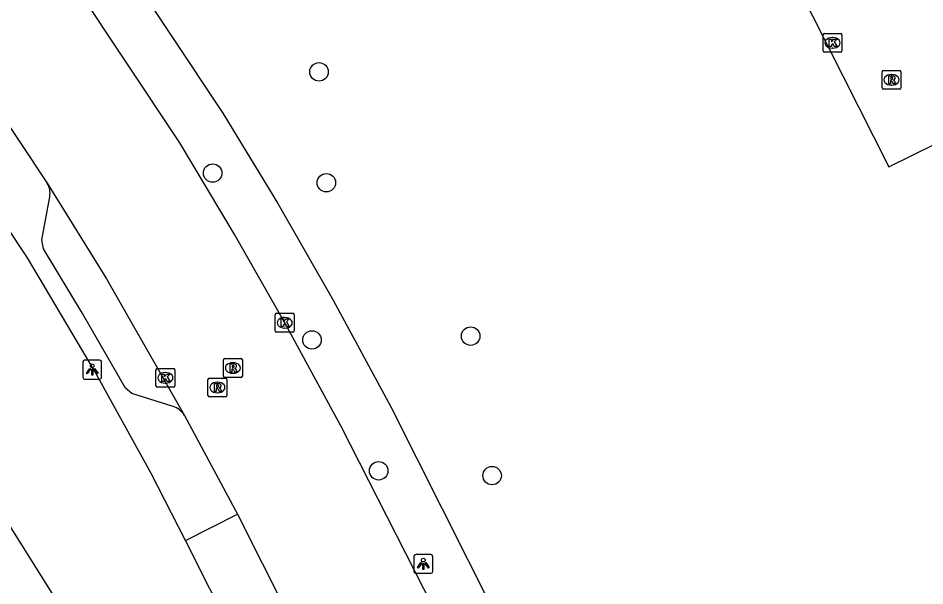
# Model space of a CAD drawing. Extents: x 158461 to 159795, y 387220 to 388672.
# Drawn here: x 158902.9 to 158950.89, y 387648.64 to 387678.72 of the extents above; entities that cross this region are included whole.
import ezdxf

# ---------------------------------------------------------------- set-up
doc = ezdxf.new("R2010")
doc.units = 0
for name, color, linetype in [('IMGEO_Boom', 7, 'Continuous'), ('IMGEO_Kolk', 7, 'Continuous'), ('IMGEO_Lichtpunt', 7, 'Continuous'), ('IMGEO_Pand', 7, 'Continuous'), ('IMGEO_Rijbaan_lokaal_gesloten', 7, 'Continuous'), ('IMGEO_Rijbaan_lokaal_open', 7, 'Continuous'), ('IMGEO_Rioolput', 7, 'Continuous'), ('IMGEO_Voetpad_open', 7, 'Continuous')]:
    doc.layers.add(name, color=color, linetype=linetype)

msp = doc.modelspace()

# ---------------------------------------------------------------- linework, layer by layer
at = {"layer": 'IMGEO_Boom'}
for centre in [(158918.827, 387675.869), (158913.196, 387670.506), (158919.214, 387669.995), (158926.848, 387661.869), (158918.453, 387661.67), (158921.984, 387654.736), (158927.986, 387654.482)]:
    msp.add_circle(centre, 0.489, dxfattribs=at)
at = {"layer": 'IMGEO_Kolk'}
for p, q in [((158945.499, 387676.979), (158945.499, 387677.831)), ((158945.574, 387677.905), (158946.426, 387677.905)), ((158945.987, 387677.685), (158946.012, 387677.685)), ((158946.5, 387677.831), (158946.5, 387676.979)), ((158946.426, 387676.905), (158945.574, 387676.905)), ((158946.01, 387677.125), (158945.985, 387677.125)), ((158916.508, 387662.152), (158916.508, 387663.004)), ((158916.583, 387663.078), (158917.435, 387663.078)), ((158916.996, 387662.858), (158917.021, 387662.858)), ((158917.509, 387663.004), (158917.509, 387662.152)), ((158917.435, 387662.078), (158916.583, 387662.078)), ((158917.019, 387662.298), (158916.994, 387662.298)), ((158910.195, 387659.233), (158910.195, 387660.085)), ((158910.27, 387660.159), (158911.122, 387660.159)), ((158910.683, 387659.939), (158910.708, 387659.939)), ((158911.196, 387660.085), (158911.196, 387659.233)), ((158911.122, 387659.159), (158910.27, 387659.159)), ((158910.706, 387659.379), (158910.681, 387659.379))]:
    msp.add_line(p, q, dxfattribs=at)
for points in [[(158945.499, 387676.979), (158945.499, 387677.831)], [(158945.574, 387677.905), (158946.426, 387677.905)], [(158946.5, 387677.831), (158946.5, 387676.979)], [(158945.82, 387677.605), (158945.943, 387677.605), (158945.943, 387677.454), (158946.073, 387677.605), (158946.237, 387677.605), (158946.091, 387677.454), (158946.244, 387677.205), (158946.092, 387677.205), (158946.007, 387677.369), (158945.943, 387677.302), (158945.943, 387677.205), (158945.82, 387677.205), (158945.82, 387677.605)], [(158946.426, 387676.905), (158945.574, 387676.905)], [(158916.508, 387662.152), (158916.508, 387663.004)], [(158916.583, 387663.078), (158917.435, 387663.078)], [(158917.509, 387663.004), (158917.509, 387662.152)], [(158916.829, 387662.778), (158916.952, 387662.778), (158916.952, 387662.627), (158917.082, 387662.778), (158917.246, 387662.778), (158917.1, 387662.627), (158917.253, 387662.378), (158917.101, 387662.378), (158917.016, 387662.542), (158916.952, 387662.475), (158916.952, 387662.378), (158916.829, 387662.378), (158916.829, 387662.778)], [(158917.435, 387662.078), (158916.583, 387662.078)], [(158910.195, 387659.233), (158910.195, 387660.085)], [(158910.27, 387660.159), (158911.122, 387660.159)], [(158911.196, 387660.085), (158911.196, 387659.233)], [(158910.516, 387659.859), (158910.639, 387659.859), (158910.639, 387659.708), (158910.769, 387659.859), (158910.933, 387659.859), (158910.787, 387659.708), (158910.94, 387659.459), (158910.788, 387659.459), (158910.703, 387659.623), (158910.639, 387659.556), (158910.639, 387659.459), (158910.516, 387659.459), (158910.516, 387659.859)], [(158911.122, 387659.159), (158910.27, 387659.159)]]:
    msp.add_lwpolyline(points, dxfattribs=at)
for centre, start, end in [((158945.576, 387677.829), 91.552, 178.448), ((158945.576, 387677.829), 91.552, 178.448), ((158946.424, 387677.829), 1.552, 88.448), ((158946.424, 387677.829), 1.552, 88.448), ((158945.576, 387676.981), 181.552, 268.448), ((158945.576, 387676.981), 181.552, 268.448), ((158946.424, 387676.981), 271.552, 358.448), ((158946.424, 387676.981), 271.552, 358.448), ((158916.585, 387663.002), 91.552, 178.448), ((158916.585, 387663.002), 91.552, 178.448), ((158917.433, 387663.002), 1.552, 88.448), ((158917.433, 387663.002), 1.552, 88.448), ((158916.585, 387662.154), 181.552, 268.448), ((158916.585, 387662.154), 181.552, 268.448), ((158917.433, 387662.154), 271.552, 358.448), ((158917.433, 387662.154), 271.552, 358.448), ((158910.272, 387660.083), 91.552, 178.448), ((158910.272, 387660.083), 91.552, 178.448), ((158911.12, 387660.083), 1.552, 88.448), ((158911.12, 387660.083), 1.552, 88.448), ((158910.272, 387659.235), 181.552, 268.448), ((158910.272, 387659.235), 181.552, 268.448), ((158911.12, 387659.235), 271.552, 358.448), ((158911.12, 387659.235), 271.552, 358.448)]:
    msp.add_arc(centre, 0.0765, start, end, dxfattribs=at)
for centre, major_axis, ratio, start_param, end_param in [((158945.986, 387677.405), (-0.387, 0.002), 0.722429, 4.712389, 7.853982), ((158946.011, 387677.405), (-0.39, 0.002), 0.717154, 1.570796, 4.712389), ((158916.995, 387662.578), (-0.387, 0.002), 0.722429, 4.712389, 7.853982), ((158917.02, 387662.578), (-0.39, 0.002), 0.717154, 1.570796, 4.712389), ((158910.682, 387659.659), (-0.387, 0.002), 0.722429, 4.712389, 7.853982), ((158910.707, 387659.659), (-0.39, 0.002), 0.717154, 1.570796, 4.712389)]:
    msp.add_ellipse(centre, major_axis=major_axis, ratio=ratio, start_param=start_param, end_param=end_param, dxfattribs=at)
at = {"layer": 'IMGEO_Lichtpunt'}
for p, q in [((158906.327, 387660.5), (158906.327, 387659.693)), ((158906.327, 387660.5), (158906.327, 387659.693)), ((158907.229, 387660.595), (158906.421, 387660.595)), ((158907.229, 387660.595), (158906.421, 387660.595)), ((158907.323, 387659.693), (158907.323, 387660.5)), ((158907.323, 387659.693), (158907.323, 387660.5)), ((158906.421, 387659.599), (158907.229, 387659.599)), ((158906.421, 387659.599), (158907.229, 387659.599)), ((158923.846, 387650.209), (158923.846, 387649.402)), ((158923.846, 387650.209), (158923.846, 387649.402)), ((158924.748, 387650.304), (158923.94, 387650.304)), ((158924.748, 387650.304), (158923.94, 387650.304)), ((158924.842, 387649.402), (158924.842, 387650.209)), ((158924.842, 387649.402), (158924.842, 387650.209)), ((158923.94, 387649.308), (158924.748, 387649.308)), ((158923.94, 387649.308), (158924.748, 387649.308))]:
    msp.add_line(p, q, dxfattribs=at)
for points in [[(158906.701, 387660.164), (158906.74, 387660.136), (158906.552, 387659.874), (158906.514, 387659.901), (158906.701, 387660.164)], [(158906.803, 387660.116), (158906.85, 387660.116), (158906.85, 387659.794), (158906.803, 387659.794), (158906.803, 387660.116)], [(158906.913, 387660.136), (158906.951, 387660.163), (158907.138, 387659.901), (158907.099, 387659.873), (158906.913, 387660.136)], [(158924.22, 387649.873), (158924.259, 387649.845), (158924.071, 387649.583), (158924.033, 387649.61), (158924.22, 387649.873)], [(158924.432, 387649.845), (158924.47, 387649.872), (158924.657, 387649.61), (158924.618, 387649.582), (158924.432, 387649.845)], [(158924.322, 387649.825), (158924.369, 387649.825), (158924.369, 387649.503), (158924.322, 387649.503), (158924.322, 387649.825)]]:
    msp.add_lwpolyline(points, dxfattribs=at)
for centre in [(158906.826, 387660.298), (158924.345, 387650.007)]:
    msp.add_circle(centre, 0.0994, dxfattribs=at)
for centre, start, end in [((158906.421, 387660.5), 90, 180), ((158906.421, 387660.5), 90, 180), ((158907.229, 387660.5), 0, 90), ((158907.229, 387660.5), 0, 90), ((158906.421, 387659.693), 180, 270), ((158906.421, 387659.693), 180, 270), ((158907.229, 387659.693), 270, 0), ((158907.229, 387659.693), 270, 360), ((158923.94, 387650.209), 90, 180), ((158923.94, 387650.209), 90, 180), ((158924.748, 387650.209), 0, 90), ((158924.748, 387650.209), 0, 90), ((158923.94, 387649.402), 180, 270), ((158923.94, 387649.402), 180, 270), ((158924.748, 387649.402), 270, 0), ((158924.748, 387649.402), 270, 360)]:
    msp.add_arc(centre, 0.0946, start, end, dxfattribs=at)
at = {"layer": 'IMGEO_Pand'}
msp.add_lwpolyline([(158883.635, 387620.442), (158869.854, 387642.432), (158867.642, 387645.962), (158864.987, 387650.199), (158869.238, 387652.895), (158867.621, 387655.417), (158878.047, 387661.941), (158877.239, 387663.227), (158877.512, 387663.377), (158878.323, 387662.112), (158883.343, 387665.253), (158888.459, 387668.453), (158894.225, 387667.08), (158896.065, 387664.099), (158895.119, 387663.494), (158908.535, 387642.117), (158904.295, 387639.469), (158885.82, 387627.929), (158888.801, 387623.081)], dxfattribs=at)
at = {"layer": 'IMGEO_Rijbaan_lokaal_gesloten'}
for points in [[(158944.884, 387607.596), (158927.789, 387641.751), (158919.992, 387657.088), (158917.009, 387662.578), (158914.339, 387667.291), (158911.457, 387672.114), (158905.886, 387680.514)], [(158901.529, 387674.337), (158904.447, 387669.973)], [(158904.447, 387669.973), (158907.576, 387664.901), (158911.705, 387657.663)], [(158911.705, 387657.663), (158914.511, 387652.445)], [(158914.511, 387652.445), (158919.71, 387642.093)]]:
    msp.add_lwpolyline(points, dxfattribs=at)
at = {"layer": 'IMGEO_Rijbaan_lokaal_open'}
msp.add_lwpolyline([(158932.006, 387704.453), (158948.984, 387670.834), (158958.754, 387675.659)], dxfattribs=at)
at = {"layer": 'IMGEO_Rioolput'}
for p, q in [((158948.619, 387675.022), (158948.619, 387675.874)), ((158948.694, 387675.948), (158949.546, 387675.948)), ((158949.62, 387675.874), (158949.62, 387675.022)), ((158949.107, 387675.728), (158949.132, 387675.728)), ((158949.546, 387674.948), (158948.694, 387674.948)), ((158949.13, 387675.168), (158949.105, 387675.168)), ((158913.768, 387659.757), (158913.768, 387660.609)), ((158913.843, 387660.683), (158914.695, 387660.683)), ((158914.256, 387660.463), (158914.281, 387660.463)), ((158914.769, 387660.609), (158914.769, 387659.757)), ((158912.947, 387658.725), (158912.947, 387659.577)), ((158913.022, 387659.651), (158913.874, 387659.651)), ((158913.435, 387659.431), (158913.46, 387659.431)), ((158914.695, 387659.683), (158913.843, 387659.683)), ((158913.948, 387659.577), (158913.948, 387658.725)), ((158914.279, 387659.903), (158914.254, 387659.903)), ((158913.874, 387658.651), (158913.022, 387658.651)), ((158913.458, 387658.871), (158913.433, 387658.871))]:
    msp.add_line(p, q, dxfattribs=at)
for points in [[(158948.619, 387675.022), (158948.619, 387675.874)], [(158948.694, 387675.948), (158949.546, 387675.948)], [(158949.62, 387675.874), (158949.62, 387675.022)], [(158949.208, 387675.646), (158948.956, 387675.648), (158948.956, 387675.248)], [(158948.956, 387675.248), (158949.08, 387675.248), (158949.08, 387675.41), (158949.091, 387675.41)], [(158949.134, 387675.567), (158949.08, 387675.567), (158949.08, 387675.486)], [(158949.08, 387675.486), (158949.132, 387675.486)], [(158949.138, 387675.381), (158949.209, 387675.248), (158949.349, 387675.248), (158949.284, 387675.374)], [(158949.546, 387674.948), (158948.694, 387674.948)], [(158913.768, 387659.757), (158913.768, 387660.609)], [(158913.843, 387660.683), (158914.695, 387660.683)], [(158914.769, 387660.609), (158914.769, 387659.757)], [(158914.357, 387660.381), (158914.105, 387660.383), (158914.105, 387659.983)], [(158914.105, 387659.983), (158914.229, 387659.983), (158914.229, 387660.145), (158914.24, 387660.145)], [(158914.283, 387660.302), (158914.229, 387660.302), (158914.229, 387660.221)], [(158914.229, 387660.221), (158914.281, 387660.221)], [(158914.287, 387660.116), (158914.358, 387659.983), (158914.498, 387659.983), (158914.433, 387660.109)], [(158912.947, 387658.725), (158912.947, 387659.577)], [(158913.022, 387659.651), (158913.874, 387659.651)], [(158914.695, 387659.683), (158913.843, 387659.683)], [(158913.948, 387659.577), (158913.948, 387658.725)], [(158913.536, 387659.349), (158913.284, 387659.351), (158913.284, 387658.951)], [(158913.284, 387658.951), (158913.408, 387658.951), (158913.408, 387659.113), (158913.419, 387659.113)], [(158913.462, 387659.27), (158913.408, 387659.27), (158913.408, 387659.189)], [(158913.408, 387659.189), (158913.46, 387659.189)], [(158913.466, 387659.084), (158913.537, 387658.951), (158913.677, 387658.951), (158913.612, 387659.077)], [(158913.874, 387658.651), (158913.022, 387658.651)]]:
    msp.add_lwpolyline(points, dxfattribs=at)
for centre, radius, start, end in [((158948.696, 387675.872), 0.0765, 91.552, 178.448), ((158948.696, 387675.872), 0.0765, 91.552, 178.448), ((158949.544, 387675.872), 0.0765, 1.552, 88.448), ((158949.544, 387675.872), 0.0765, 1.552, 88.448), ((158949.09, 387675.357), 0.0533, 26.0293, 88.6989), ((158949.116, 387675.675), 0.19, 274.7715, 282.9687), ((158949.14, 387675.471), 0.0964, 77.0061, 93.1865), ((158949.154, 387675.528), 0.0378, 276.6634, 79.6772), ((158949.207, 387675.536), 0.109, 350.3612, 89.416), ((158949.205, 387675.536), 0.112, 277.5842, 350.9817), ((158949.189, 387675.321), 0.108, 29.5134, 73.7905), ((158948.696, 387675.024), 0.0765, 181.552, 268.448), ((158948.696, 387675.024), 0.0765, 181.552, 268.448), ((158949.544, 387675.024), 0.0765, 271.552, 358.448), ((158949.544, 387675.024), 0.0765, 271.552, 358.448), ((158913.845, 387660.607), 0.0765, 91.552, 178.448), ((158913.845, 387660.607), 0.0765, 91.552, 178.448), ((158914.693, 387660.607), 0.0765, 1.552, 88.448), ((158914.693, 387660.607), 0.0765, 1.552, 88.448), ((158914.239, 387660.092), 0.0533, 26.0293, 88.6989), ((158914.265, 387660.41), 0.19, 274.7715, 282.9687), ((158914.289, 387660.206), 0.0964, 77.0061, 93.1865), ((158914.303, 387660.263), 0.0378, 276.6634, 79.6772), ((158914.356, 387660.271), 0.109, 350.3612, 89.416), ((158914.354, 387660.271), 0.112, 277.5842, 350.9817), ((158914.338, 387660.056), 0.108, 29.5134, 73.7905), ((158913.024, 387659.575), 0.0765, 91.552, 178.448), ((158913.024, 387659.575), 0.0765, 91.552, 178.448), ((158913.845, 387659.759), 0.0765, 181.552, 268.448), ((158913.845, 387659.759), 0.0765, 181.552, 268.448), ((158913.872, 387659.575), 0.0765, 1.552, 88.448), ((158913.872, 387659.575), 0.0765, 1.552, 88.448), ((158914.693, 387659.759), 0.0765, 271.552, 358.448), ((158914.693, 387659.759), 0.0765, 271.552, 358.448), ((158913.418, 387659.06), 0.0533, 26.0293, 88.6989), ((158913.444, 387659.378), 0.19, 274.7715, 282.9687), ((158913.468, 387659.174), 0.0964, 77.0061, 93.1865), ((158913.482, 387659.231), 0.0378, 276.6634, 79.6772), ((158913.535, 387659.239), 0.109, 350.3612, 89.416), ((158913.533, 387659.239), 0.112, 277.5842, 350.9817), ((158913.517, 387659.024), 0.108, 29.5134, 73.7905), ((158913.024, 387658.727), 0.0765, 181.552, 268.448), ((158913.024, 387658.727), 0.0765, 181.552, 268.448), ((158913.872, 387658.727), 0.0765, 271.552, 358.448), ((158913.872, 387658.727), 0.0765, 271.552, 358.448)]:
    msp.add_arc(centre, radius, start, end, dxfattribs=at)
for centre, major_axis, ratio, start_param, end_param in [((158949.106, 387675.448), (-0.387, 0.002), 0.722429, 4.712389, 7.853982), ((158949.131, 387675.448), (-0.39, 0.002), 0.717154, 1.570796, 4.712389), ((158914.255, 387660.183), (-0.387, 0.002), 0.722429, 4.712389, 7.853982), ((158914.28, 387660.183), (-0.39, 0.002), 0.717154, 1.570796, 4.712389), ((158913.434, 387659.151), (-0.387, 0.002), 0.722429, 4.712389, 7.853982), ((158913.459, 387659.151), (-0.39, 0.002), 0.717154, 1.570796, 4.712389)]:
    msp.add_ellipse(centre, major_axis=major_axis, ratio=ratio, start_param=start_param, end_param=end_param, dxfattribs=at)
at = {"layer": 'IMGEO_Voetpad_open'}
for points in [[(158908.159, 387682.093), (158913.743, 387673.679), (158916.645, 387668.895), (158919.566, 387663.783), (158922.608, 387658.152), (158933.55, 387636.401), (158933.668, 387635.841), (158945.355, 387612.535)], [(158911.753, 387651.052), (158909.925, 387654.635), (158906.951, 387660.034), (158903.404, 387666.016), (158897.586, 387674.782)], [(158911.102, 387658.148), (158908.924, 387658.83), (158908.577, 387659.12), (158906.318, 387663.074), (158904.252, 387666.494), (158904.161, 387666.967), (158904.577, 387669.257)], [(158911.753, 387651.052), (158914.511, 387652.445)], [(158916.94, 387640.737), (158911.753, 387651.052)]]:
    msp.add_lwpolyline(points, dxfattribs=at)
for centre, radius, start, end in [((158903.544, 387669.439), 1.049, 349.9985, 30.583), ((158910.753, 387657.096), 1.108, 30.7575, 71.6223)]:
    msp.add_arc(centre, radius, start, end, dxfattribs=at)

doc.saveas('drawing.dxf')
